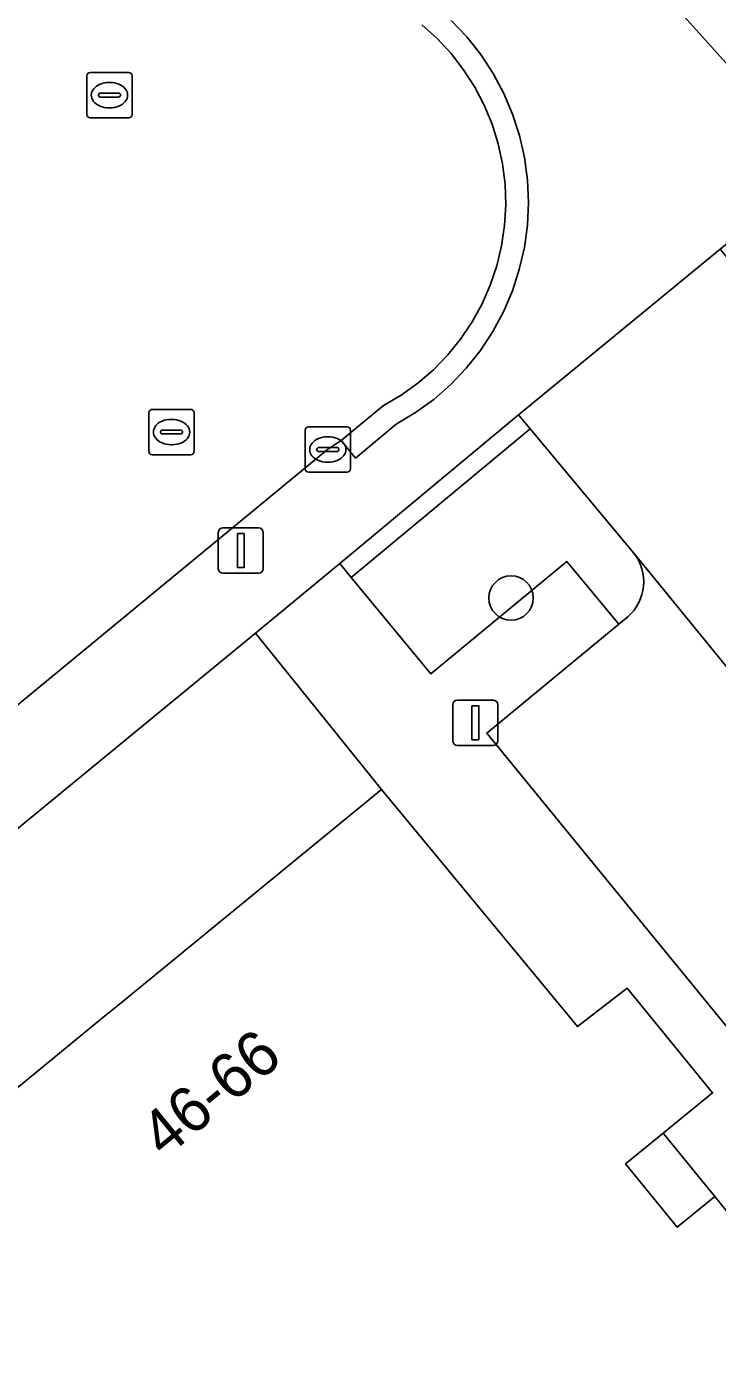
# Model space of a CAD drawing. Extents: x 161771 to 163125, y 382475 to 383179.
# Drawn here: x 162075.22 to 162090.48, y 383023 to 383052.23 of the extents above; entities that cross this region are included whole.
import ezdxf

# ---------------------------------------------------------------- set-up
doc = ezdxf.new("R2010")
doc.units = 0
for name, color, linetype in [('IMGEO_Boom', 7, 'Continuous'), ('IMGEO_Erf', 7, 'Continuous'), ('IMGEO_Groenvoorziening', 7, 'Continuous'), ('IMGEO_Haag', 7, 'Continuous'), ('IMGEO_Kolk', 7, 'Continuous'), ('IMGEO_Lichtmast', 7, 'Continuous'), ('IMGEO_Pand', 7, 'Continuous'), ('IMGEO_Pand_nummerreeks', 7, 'Continuous'), ('IMGEO_Pand_overbouw', 7, 'Continuous'), ('IMGEO_Parkeervlak_open', 7, 'Continuous'), ('IMGEO_Rijbaan_lokaal_open', 7, 'Continuous'), ('IMGEO_Rioolput', 7, 'Continuous'), ('IMGEO_Voetpad_open', 7, 'Continuous')]:
    doc.layers.add(name, color=color, linetype=linetype)

msp = doc.modelspace()

# ---------------------------------------------------------------- linework, layer by layer
at = {"layer": 'IMGEO_Boom'}
msp.add_circle((162085.92, 383039.616), 0.489, dxfattribs=at)
at = {"layer": 'IMGEO_Erf'}
msp.add_lwpolyline([(162080.66, 383005.283), (162096.826, 383018.482), (162095.439, 383020.209), (162094.634, 383019.547), (162086.938, 383013.218), (162082.626, 383009.673), (162080.03, 383012.852), (162079.828, 383013.1), (162076.998, 383016.566), (162078.017, 383017.385), (162075.026, 383021.032), (162074.019, 383020.194), (162073.721, 383020.563), (162071.024, 383023.906), (162074.269, 383026.524), (162073.459, 383027.528), (162076.947, 383030.383), (162077.195, 383030.585), (162083.063, 383035.388), (162080.276, 383038.84), (162064.148, 383025.596)], dxfattribs=at)
at = {"layer": 'IMGEO_Groenvoorziening'}
msp.add_lwpolyline([(162082.138, 383040.374), (162082.393, 383040.066), (162086.342, 383043.353), (162086.086, 383043.66)], close=True, dxfattribs=at)
msp.add_lwpolyline([(162088.63, 383040.609), (162086.342, 383043.353), (162082.393, 383040.066), (162084.149, 383037.945), (162087.152, 383040.423), (162088.301, 383039.037), (162088.499, 383039.203)], dxfattribs=at)
msp.add_arc((162087.831, 383039.974), 1.02, 310.8958, 38.4582, dxfattribs=at)
at = {"layer": 'IMGEO_Haag'}
msp.add_lwpolyline([(162082.138, 383040.374), (162082.393, 383040.066), (162086.342, 383043.353), (162086.086, 383043.66)], close=True, dxfattribs=at)
at = {"layer": 'IMGEO_Kolk'}
for p, q in [((162081.374, 383042.468), (162081.374, 383043.32)), ((162081.449, 383043.394), (162082.301, 383043.394)), ((162081.862, 383043.174), (162081.887, 383043.174)), ((162082.375, 383043.32), (162082.375, 383042.468)), ((162081.633, 383042.888), (162081.633, 383042.9)), ((162081.676, 383042.937), (162082.074, 383042.937)), ((162082.117, 383042.9), (162082.117, 383042.888)), ((162082.071, 383042.851), (162081.673, 383042.851)), ((162081.885, 383042.614), (162081.86, 383042.614)), ((162082.301, 383042.394), (162081.449, 383042.394))]:
    msp.add_line(p, q, dxfattribs=at)
for points in [[(162081.374, 383042.468), (162081.374, 383043.32)], [(162081.449, 383043.394), (162082.301, 383043.394)], [(162082.375, 383043.32), (162082.375, 383042.468)], [(162082.301, 383042.394), (162081.449, 383042.394)]]:
    msp.add_lwpolyline(points, dxfattribs=at)
for centre, radius, start, end in [((162081.451, 383043.318), 0.0765, 91.552, 178.448), ((162081.451, 383043.318), 0.0765, 91.552, 178.448), ((162082.299, 383043.318), 0.0765, 1.552, 88.448), ((162082.299, 383043.318), 0.0765, 1.552, 88.448), ((162081.673, 383042.897), 0.0403, 85.8775, 175.7526), ((162081.67, 383042.887), 0.0366, 178.938, 274.7102), ((162082.074, 383042.894), 0.043, 264.8664, 352.4533), ((162082.078, 383042.899), 0.0386, 1.7309, 96.639), ((162081.451, 383042.47), 0.0765, 181.552, 268.448), ((162081.451, 383042.47), 0.0765, 181.552, 268.448), ((162082.299, 383042.47), 0.0765, 271.552, 358.448), ((162082.299, 383042.47), 0.0765, 271.552, 358.448)]:
    msp.add_arc(centre, radius, start, end, dxfattribs=at)
for centre, major_axis, ratio, start_param, end_param in [((162081.861, 383042.894), (-0.387, 0.002), 0.722429, 4.712389, 7.853982), ((162081.886, 383042.894), (-0.39, 0.002), 0.717154, 1.570796, 4.712389)]:
    msp.add_ellipse(centre, major_axis=major_axis, ratio=ratio, start_param=start_param, end_param=end_param, dxfattribs=at)
at = {"layer": 'IMGEO_Lichtmast'}
for p, q in [((162079.557, 383041.162), (162080.347, 383041.162)), ((162080.347, 383041.162), (162079.557, 383041.162)), ((162079.457, 383040.262), (162079.457, 383041.062)), ((162079.457, 383041.062), (162079.457, 383040.262)), ((162080.447, 383041.062), (162080.447, 383040.262)), ((162080.447, 383040.262), (162080.447, 383041.062)), ((162080.347, 383040.162), (162079.557, 383040.162)), ((162079.557, 383040.162), (162080.347, 383040.162)), ((162084.736, 383037.361), (162085.526, 383037.361)), ((162085.526, 383037.361), (162084.736, 383037.361)), ((162084.636, 383036.461), (162084.636, 383037.261)), ((162084.636, 383037.261), (162084.636, 383036.461)), ((162085.626, 383037.261), (162085.626, 383036.461)), ((162085.626, 383036.461), (162085.626, 383037.261)), ((162085.526, 383036.361), (162084.736, 383036.361)), ((162084.736, 383036.361), (162085.526, 383036.361))]:
    msp.add_line(p, q, dxfattribs=at)
for points in [[(162079.877, 383041.037), (162080.027, 383041.037), (162080.027, 383040.287), (162079.877, 383040.287), (162079.877, 383041.037)], [(162085.056, 383037.236), (162085.206, 383037.236), (162085.206, 383036.486), (162085.056, 383036.486), (162085.056, 383037.236)]]:
    msp.add_lwpolyline(points, dxfattribs=at)
for centre, start, end in [((162079.557, 383041.062), 90, 180), ((162079.557, 383041.062), 90, 180), ((162080.347, 383041.062), 0, 90), ((162080.347, 383041.062), 360, 90), ((162079.557, 383040.262), 180, 270), ((162079.557, 383040.262), 180, 270), ((162080.347, 383040.262), 270, 0), ((162080.347, 383040.262), 270, 0), ((162084.736, 383037.261), 90, 180), ((162084.736, 383037.261), 90, 180), ((162085.526, 383037.261), 0, 90), ((162085.526, 383037.261), 360, 90), ((162084.736, 383036.461), 180, 270), ((162084.736, 383036.461), 180, 270), ((162085.526, 383036.461), 270, 0), ((162085.526, 383036.461), 270, 0)]:
    msp.add_arc(centre, 0.1, start, end, dxfattribs=at)
at = {"layer": 'IMGEO_Pand'}
msp.add_lwpolyline([(162077.195, 383030.585), (162076.947, 383030.383), (162073.459, 383027.528), (162074.269, 383026.524), (162071.024, 383023.906), (162073.721, 383020.563), (162074.019, 383020.194), (162075.026, 383021.032), (162078.017, 383017.385), (162076.998, 383016.566), (162079.828, 383013.1), (162080.03, 383012.852), (162082.626, 383009.673), (162086.938, 383013.218), (162094.634, 383019.547), (162095.439, 383020.209), (162090.418, 383026.404), (162089.585, 383025.726), (162088.448, 383027.121), (162089.281, 383027.801), (162090.37, 383028.688), (162088.483, 383031.005), (162087.385, 383030.153), (162083.063, 383035.388)], close=True, dxfattribs=at)
at = {"layer": 'IMGEO_Pand_overbouw'}
msp.add_lwpolyline([(162090.418, 383026.404), (162089.281, 383027.801), (162088.448, 383027.121), (162089.585, 383025.726)], close=True, dxfattribs=at)
at = {"layer": 'IMGEO_Parkeervlak_open'}
msp.add_lwpolyline([(162088.499, 383039.203), (162088.301, 383039.037), (162085.383, 383036.632), (162096.032, 383023.611), (162099.915, 383026.785), (162088.63, 383040.609)], dxfattribs=at)
msp.add_arc((162087.831, 383039.974), 1.02, 310.8958, 38.4582, dxfattribs=at)
at = {"layer": 'IMGEO_Rijbaan_lokaal_open'}
for points in [[(162087.755, 383054.668), (162091.137, 383050.907), (162094.469, 383054.028)], [(162074.439, 383036.776), (162081.871, 383042.895), (162082.172, 383043.094), (162083.102, 383043.867), (162083.493, 383044.097), (162083.862, 383044.361), (162084.206, 383044.656), (162084.523, 383044.981), (162084.808, 383045.334), (162085.062, 383045.71), (162085.28, 383046.107), (162085.463, 383046.523), (162085.607, 383046.953), (162085.713, 383047.394), (162085.778, 383047.843), (162085.804, 383048.296), (162085.788, 383048.749), (162085.733, 383049.199), (162085.637, 383049.643), (162085.502, 383050.076), (162085.329, 383050.495), (162085.119, 383050.897), (162084.874, 383051.279), (162084.596, 383051.638), (162084.287, 383051.97), (162083.95, 383052.273)]]:
    msp.add_lwpolyline(points, dxfattribs=at)
msp.add_lwpolyline([(162086.086, 383043.66), (162086.342, 383043.353), (162088.63, 383040.609), (162099.915, 383026.785), (162104.379, 383030.425), (162093.071, 383044.227), (162090.794, 383047.009), (162090.541, 383047.319)], close=True, dxfattribs=at)
at = {"layer": 'IMGEO_Rioolput'}
for p, q in [((162076.553, 383050.292), (162076.553, 383051.144)), ((162076.628, 383051.218), (162077.48, 383051.218)), ((162077.554, 383051.144), (162077.554, 383050.292)), ((162076.855, 383050.761), (162077.253, 383050.761)), ((162077.041, 383050.998), (162077.066, 383050.998)), ((162076.812, 383050.712), (162076.812, 383050.724)), ((162077.25, 383050.675), (162076.852, 383050.675)), ((162077.296, 383050.724), (162077.296, 383050.712)), ((162077.48, 383050.218), (162076.628, 383050.218)), ((162077.064, 383050.438), (162077.039, 383050.438)), ((162077.999, 383043.78), (162078.851, 383043.78)), ((162077.924, 383042.854), (162077.924, 383043.706)), ((162078.412, 383043.56), (162078.437, 383043.56)), ((162078.925, 383043.706), (162078.925, 383042.854)), ((162078.183, 383043.274), (162078.183, 383043.286)), ((162078.621, 383043.237), (162078.223, 383043.237)), ((162078.226, 383043.323), (162078.624, 383043.323)), ((162078.667, 383043.286), (162078.667, 383043.274)), ((162078.435, 383043), (162078.41, 383043)), ((162078.851, 383042.78), (162077.999, 383042.78))]:
    msp.add_line(p, q, dxfattribs=at)
for points in [[(162076.553, 383050.292), (162076.553, 383051.144)], [(162076.628, 383051.218), (162077.48, 383051.218)], [(162077.554, 383051.144), (162077.554, 383050.292)], [(162077.48, 383050.218), (162076.628, 383050.218)], [(162077.999, 383043.78), (162078.851, 383043.78)], [(162077.924, 383042.854), (162077.924, 383043.706)], [(162078.925, 383043.706), (162078.925, 383042.854)], [(162078.851, 383042.78), (162077.999, 383042.78)]]:
    msp.add_lwpolyline(points, dxfattribs=at)
for centre, radius, start, end in [((162076.63, 383051.142), 0.0765, 91.552, 178.448), ((162076.63, 383051.142), 0.0765, 91.552, 178.448), ((162077.478, 383051.142), 0.0765, 1.552, 88.448), ((162077.478, 383051.142), 0.0765, 1.552, 88.448), ((162076.852, 383050.721), 0.0403, 85.8775, 175.7526), ((162077.257, 383050.723), 0.0386, 1.7309, 96.639), ((162076.849, 383050.711), 0.0366, 178.938, 274.7102), ((162077.253, 383050.718), 0.043, 264.8664, 352.4533), ((162076.63, 383050.294), 0.0765, 181.552, 268.448), ((162076.63, 383050.294), 0.0765, 181.552, 268.448), ((162077.478, 383050.294), 0.0765, 271.552, 358.448), ((162077.478, 383050.294), 0.0765, 271.552, 358.448), ((162078.001, 383043.704), 0.0765, 91.552, 178.448), ((162078.001, 383043.704), 0.0765, 91.552, 178.448), ((162078.849, 383043.704), 0.0765, 1.552, 88.448), ((162078.849, 383043.704), 0.0765, 1.552, 88.448), ((162078.223, 383043.283), 0.0403, 85.8775, 175.7526), ((162078.22, 383043.273), 0.0366, 178.938, 274.7102), ((162078.624, 383043.28), 0.043, 264.8664, 352.4533), ((162078.628, 383043.285), 0.0386, 1.7309, 96.639), ((162078.001, 383042.856), 0.0765, 181.552, 268.448), ((162078.001, 383042.856), 0.0765, 181.552, 268.448), ((162078.849, 383042.856), 0.0765, 271.552, 358.448), ((162078.849, 383042.856), 0.0765, 271.552, 358.448)]:
    msp.add_arc(centre, radius, start, end, dxfattribs=at)
for centre, major_axis, ratio, start_param, end_param in [((162077.04, 383050.718), (-0.387, 0.002), 0.722429, 4.712389, 7.853982), ((162077.065, 383050.718), (-0.39, 0.002), 0.717154, 1.570796, 4.712389), ((162078.411, 383043.28), (-0.387, 0.002), 0.722429, 4.712389, 7.853982), ((162078.436, 383043.28), (-0.39, 0.002), 0.717154, 1.570796, 4.712389)]:
    msp.add_ellipse(centre, major_axis=major_axis, ratio=ratio, start_param=start_param, end_param=end_param, dxfattribs=at)
at = {"layer": 'IMGEO_Voetpad_open'}
for points in [[(162064.148, 383025.596), (162080.276, 383038.84), (162082.138, 383040.374), (162086.086, 383043.66), (162090.541, 383047.319), (162097.423, 383052.995), (162099.47, 383055.314), (162102.414, 383058.705)], [(162094.469, 383054.028), (162091.137, 383050.907), (162087.755, 383054.668)], [(162084.598, 383052.365), (162084.941, 383052.004), (162085.25, 383051.613), (162085.524, 383051.196), (162085.758, 383050.757), (162085.953, 383050.298), (162086.106, 383049.824), (162086.216, 383049.338), (162086.282, 383048.844), (162086.304, 383048.346), (162086.281, 383047.848), (162086.214, 383047.355), (162086.103, 383046.869), (162085.949, 383046.395), (162085.753, 383045.937), (162085.517, 383045.498), (162085.243, 383045.082), (162084.933, 383044.692), (162084.589, 383044.331), (162084.215, 383044.002), (162083.812, 383043.709), (162083.385, 383043.452), (162082.488, 383042.706), (162082.172, 383043.094), (162081.871, 383042.895), (162074.439, 383036.776)], [(162083.95, 383052.273), (162084.287, 383051.97), (162084.596, 383051.638), (162084.874, 383051.279), (162085.119, 383050.897), (162085.329, 383050.495), (162085.502, 383050.076), (162085.637, 383049.643), (162085.733, 383049.199), (162085.788, 383048.749), (162085.804, 383048.296), (162085.778, 383047.843), (162085.713, 383047.394), (162085.607, 383046.953), (162085.463, 383046.523), (162085.28, 383046.107), (162085.062, 383045.71), (162084.808, 383045.334), (162084.523, 383044.981), (162084.206, 383044.656), (162083.862, 383044.361), (162083.493, 383044.097), (162083.102, 383043.867), (162082.172, 383043.094), (162082.488, 383042.706), (162083.385, 383043.452), (162083.812, 383043.709), (162084.215, 383044.002), (162084.589, 383044.331), (162084.933, 383044.692), (162085.243, 383045.082), (162085.517, 383045.498), (162085.753, 383045.937), (162085.949, 383046.395), (162086.103, 383046.869), (162086.214, 383047.355), (162086.281, 383047.848), (162086.304, 383048.346), (162086.282, 383048.844), (162086.216, 383049.338), (162086.106, 383049.824), (162085.953, 383050.298), (162085.758, 383050.757), (162085.524, 383051.196), (162085.25, 383051.613), (162084.941, 383052.004), (162084.598, 383052.365)]]:
    msp.add_lwpolyline(points, dxfattribs=at)
msp.add_lwpolyline([(162080.276, 383038.84), (162083.063, 383035.388), (162087.385, 383030.153), (162088.483, 383031.005), (162090.37, 383028.688), (162089.281, 383027.801), (162088.448, 383027.121), (162089.585, 383025.726), (162090.418, 383026.404), (162095.439, 383020.209), (162096.826, 383018.482), (162098.766, 383020.066), (162098.512, 383020.375), (162096.18, 383023.215), (162095.924, 383023.527), (162096.032, 383023.611), (162085.383, 383036.632), (162088.301, 383039.037), (162087.152, 383040.423), (162084.149, 383037.945), (162082.393, 383040.066), (162082.138, 383040.374)], close=True, dxfattribs=at)

# ---------------------------------------------------------------- texts
at = {"layer": 'IMGEO_Pand_nummerreeks'}
msp.add_text('46-66', height=1, rotation=39.2972, dxfattribs=at).set_placement((162078.268, 383027.225))

doc.saveas('drawing.dxf')
